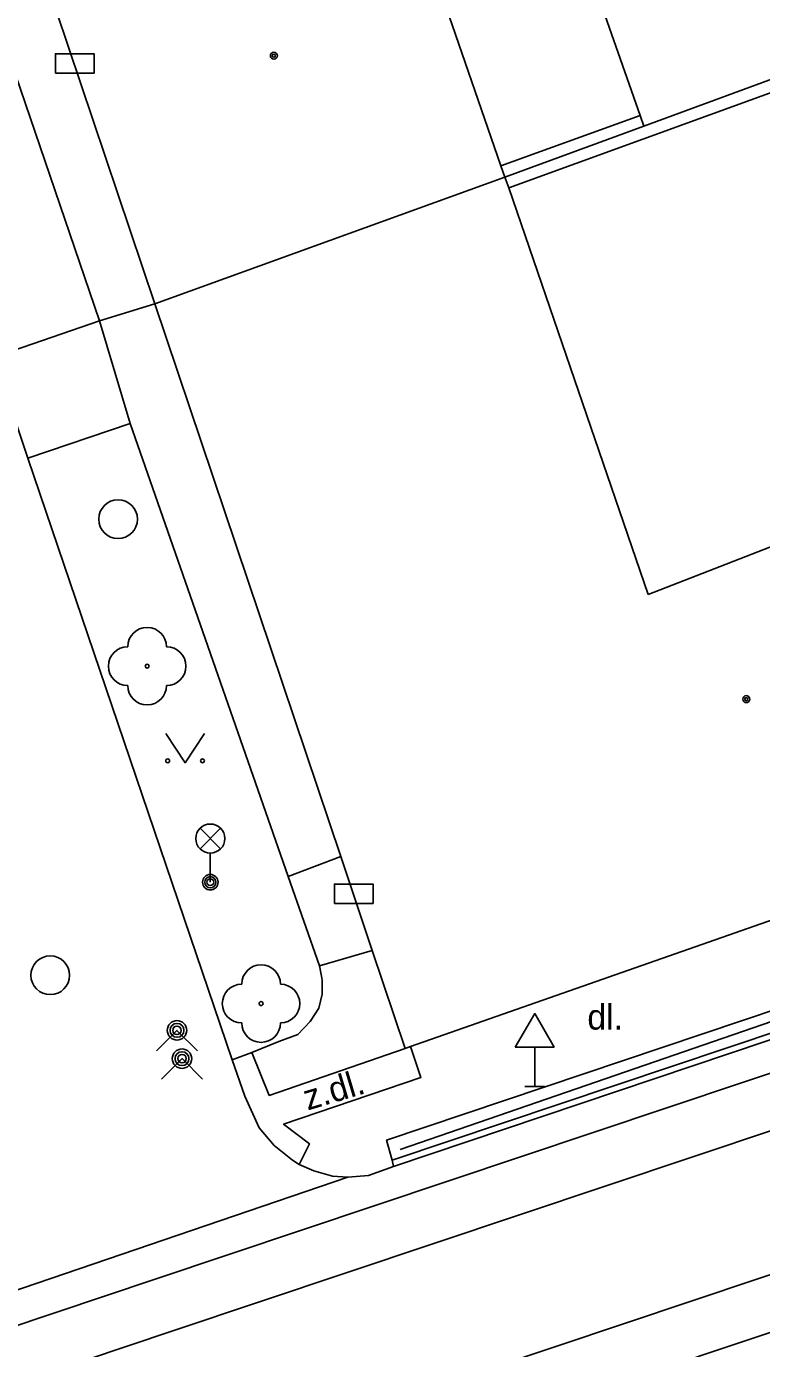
# Model space of a CAD drawing. Extents: x -596229 to -595156, y -1161237 to -1159376.
# Drawn here: x -595978.07 to -595959.11, y -1161185.2 to -1161151.1 of the extents above; entities that cross this region are included whole.
import ezdxf

# ---------------------------------------------------------------- set-up
doc = ezdxf.new("R2010")
doc.units = 0
for name, color, linetype in [('DOP - kresba z DSPS bez souradnic', 7, 'Continuous'), ('DOP - rozhrani ploch obecne', 7, 'Continuous'), ('Level 22', 7, 'Continuous'), ('Level 24', 7, 'Continuous'), ('Level 27', 7, 'Continuous'), ('Level 31', 7, 'Continuous'), ('Level 33', 7, 'Continuous'), ('Level 34', 7, 'Continuous'), ('Level 36', 7, 'Continuous'), ('Level 39', 7, 'Continuous'), ('Specificka linie pasportu komunikaci', 7, 'Continuous'), ('TM - budovy zdene_ betonove - VP', 7, 'Continuous'), ('TM - chodniky - VP', 7, 'Continuous'), ('TM - komunikace - VP', 7, 'Continuous'), ('TM - letecke snimky - pomocna linie', 7, 'Continuous'), ('TM - MHD - osa koleji', 7, 'Continuous'), ('TM - popis povrchu', 7, 'Continuous'), ('TM - rozhrani ploch obecne - VP', 7, 'Continuous'), ('TM - zabradli - VP', 7, 'Continuous')]:
    doc.layers.add(name, color=color, linetype=linetype)

msp = doc.modelspace()

# ---------------------------------------------------------------- linework, layer by layer
at = {"layer": 'DOP - kresba z DSPS bez souradnic'}
for points in [[(-595965.63, -1161155.27), (-595955.16, -1161151.47)], [(-595965.83, -1161154.7), (-595962.24, -1161153.4)]]:
    msp.add_lwpolyline(points, dxfattribs=at)
at = {"layer": 'DOP - rozhrani ploch obecne'}
for points in [[(-595965.13, -1161145.17), (-595962.24, -1161153.4)], [(-595962.14, -1161153.68), (-595955.27, -1161151.15)], [(-595962.24, -1161153.4), (-595962.14, -1161153.68)], [(-595962.14, -1161153.68), (-595965.73, -1161154.99)]]:
    msp.add_lwpolyline(points, dxfattribs=at)
at = {"layer": 'Level 22'}
for centre in [(-595974.96, -1161167.6), (-595972.02, -1161176.3)]:
    msp.add_circle(centre, 0.05, dxfattribs=at)
for centre, start, end in [((-595974.96, -1161167.1), 0, 180), ((-595975.46, -1161167.6), 90, 270), ((-595974.46, -1161167.6), 270, 90), ((-595974.96, -1161168.1), 180, 0), ((-595972.02, -1161175.8), 0, 180), ((-595972.52, -1161176.3), 90, 270), ((-595971.52, -1161176.3), 270, 90), ((-595972.02, -1161176.8), 180, 0)]:
    msp.add_arc(centre, 0.5, start, end, dxfattribs=at)
at = {"layer": 'Level 24'}
for points in [[(-595977.328, -1161152.309), (-595976.328, -1161152.309), (-595976.328, -1161151.809), (-595977.328, -1161151.809)], [(-595970.128, -1161173.719), (-595969.128, -1161173.719), (-595969.128, -1161173.219), (-595970.128, -1161173.219)]]:
    msp.add_lwpolyline(points, close=True, dxfattribs=at)
at = {"layer": 'Level 27'}
for centre in [(-595975.71, -1161163.81), (-595977.46, -1161175.57)]:
    msp.add_circle(centre, 0.5, dxfattribs=at)
at = {"layer": 'Level 31'}
for points in [[(-595974.72, -1161177.52), (-595974.19, -1161176.99), (-595973.66, -1161177.52)], [(-595974.59, -1161178.25), (-595974.06, -1161177.72), (-595973.53, -1161178.25)]]:
    msp.add_lwpolyline(points, dxfattribs=at)
for centre, radius in [((-595974.19, -1161176.99), 0.25), ((-595974.19, -1161176.99), 0.18), ((-595974.19, -1161176.99), 0.11), ((-595974.06, -1161177.72), 0.25), ((-595974.06, -1161177.72), 0.18), ((-595974.06, -1161177.72), 0.11)]:
    msp.add_circle(centre, radius, dxfattribs=at)
at = {"layer": 'Level 33'}
for p, q in [((-595973.595, -1161172.31), (-595973.065, -1161171.78)), ((-595973.595, -1161171.78), (-595973.065, -1161172.31)), ((-595973.33, -1161172.42), (-595973.33, -1161173.17))]:
    msp.add_line(p, q, dxfattribs=at)
for centre, radius in [((-595973.33, -1161172.045), 0.375), ((-595973.33, -1161173.17), 0.2), ((-595973.33, -1161173.17), 0.145), ((-595973.33, -1161173.17), 0.0876)]:
    msp.add_circle(centre, radius, dxfattribs=at)
at = {"layer": 'Level 34'}
for p, q in [((-595964.96, -1161177.422), (-595964.96, -1161178.44)), ((-595965.21, -1161178.44), (-595964.71, -1161178.44))]:
    msp.add_line(p, q, dxfattribs=at)
msp.add_lwpolyline([(-595965.46, -1161177.422), (-595964.46, -1161177.422), (-595964.96, -1161176.556)], close=True, dxfattribs=at)
at = {"layer": 'Level 36'}
msp.add_lwpolyline([(-595974.48, -1161169.34), (-595973.98, -1161170.09), (-595973.48, -1161169.34)], dxfattribs=at)
for centre in [(-595974.43, -1161170.04), (-595973.531, -1161170.04)]:
    msp.add_circle(centre, 0.05, dxfattribs=at)
at = {"layer": 'Level 39'}
for centre, radius in [((-595971.69, -1161151.86), 0.09), ((-595971.69, -1161151.86), 0.0398), ((-595959.5, -1161168.45), 0.09), ((-595959.5, -1161168.45), 0.0398)]:
    msp.add_circle(centre, radius, dxfattribs=at)
at = {"layer": 'Specificka linie pasportu komunikaci'}
for points in [[(-595975.4, -1161161.34), (-595976.19, -1161158.7)], [(-595969.96, -1161172.51), (-595971.32, -1161173.02)], [(-595946.84, -1161172.72), (-595947.17, -1161172.87), (-595947.37, -1161172.97), (-595947.68, -1161173.14), (-595948.28, -1161173.41), (-595949.34, -1161173.83), (-595957.09, -1161176.47), (-595968.64, -1161180.34)], [(-595979.65, -1161184.14), (-595969.78, -1161180.78)]]:
    msp.add_lwpolyline(points, dxfattribs=at)
at = {"layer": 'TM - budovy zdene_ betonove - VP'}
for points in [[(-595968.67, -1161146.47), (-595965.83, -1161154.7)], [(-595977.63, -1161149.74), (-595974.76, -1161158.26)], [(-595965.83, -1161154.7), (-595965.73, -1161154.99)], [(-595965.73, -1161154.99), (-595974.76, -1161158.26)], [(-595965.73, -1161154.99), (-595965.63, -1161155.27)], [(-595965.63, -1161155.27), (-595962.03, -1161165.75)], [(-595974.76, -1161158.26), (-595969.96, -1161172.51)], [(-595962.03, -1161165.75), (-595953.43, -1161162.41)], [(-595968.16, -1161177.41), (-595948.02, -1161170.36)], [(-595969.96, -1161172.51), (-595969.15, -1161174.93)], [(-595969.15, -1161174.93), (-595968.3, -1161177.46)], [(-595968.3, -1161177.46), (-595968.16, -1161177.41)]]:
    msp.add_lwpolyline(points, dxfattribs=at)
at = {"layer": 'TM - chodniky - VP'}
for points in [[(-595980.54, -1161145.96), (-595976.19, -1161158.7)], [(-595976.19, -1161158.7), (-595978.92, -1161159.63)], [(-595978.04, -1161162.24), (-595975.4, -1161161.34)], [(-595975.4, -1161161.34), (-595971.32, -1161173.02)], [(-595971.32, -1161173.02), (-595970.51, -1161175.33)], [(-595949.44, -1161173.32), (-595968.78, -1161179.82), (-595968.64, -1161180.34)], [(-595972.26, -1161177.56), (-595971.56, -1161177.28), (-595971.07, -1161177.1), (-595970.75, -1161176.76), (-595970.53, -1161176.42), (-595970.44, -1161176.06), (-595970.44, -1161175.7), (-595970.46, -1161175.59), (-595970.51, -1161175.33)], [(-595972.77, -1161177.75), (-595972.26, -1161177.56)], [(-595968.64, -1161180.34), (-595968.6, -1161180.5)]]:
    msp.add_lwpolyline(points, dxfattribs=at)
at = {"layer": 'TM - komunikace - VP'}
for points in [[(-595978.92, -1161159.63), (-595978.04, -1161162.24)], [(-595978.04, -1161162.24), (-595972.77, -1161177.75)], [(-595968.6, -1161180.5), (-595957.04, -1161176.62), (-595949.28, -1161173.98)], [(-595972.77, -1161177.75), (-595972.44, -1161178.69), (-595972.07, -1161179.5), (-595971.68, -1161179.96), (-595971.21, -1161180.34), (-595971.04, -1161180.45)], [(-595971.04, -1161180.45), (-595970.66, -1161180.61), (-595970.18, -1161180.75), (-595969.78, -1161180.78)], [(-595969.78, -1161180.78), (-595969.25, -1161180.73), (-595968.6, -1161180.5)]]:
    msp.add_lwpolyline(points, dxfattribs=at)
at = {"layer": 'TM - letecke snimky - pomocna linie'}
for points in [[(-596114.37, -1161230.84), (-596110.09, -1161230.02), (-596106.3, -1161229.01), (-596101.55, -1161227.51), (-596075.04, -1161217.54), (-596057.03, -1161211.03), (-596047.06, -1161207.64), (-596033.59, -1161203.11), (-596007.84, -1161194.47), (-595994.17, -1161189.91), (-595974.75, -1161183.41), (-595950.17, -1161175.18), (-595940.94, -1161172.12)], [(-595939.83, -1161178.35), (-595948.35, -1161181.26), (-595988.84, -1161194.79), (-595992.4, -1161196), (-596036.52, -1161210.65), (-596036.29, -1161210.57), (-596041.11, -1161212.17), (-596057.19, -1161217.84), (-596072.83, -1161223.49), (-596089.07, -1161229.53), (-596093.1, -1161231.04), (-596093.41, -1161231.16), (-596097.49, -1161232.69), (-596100.53, -1161233.83)]]:
    msp.add_lwpolyline(points, dxfattribs=at)
at = {"layer": 'TM - MHD - osa koleji'}
for points in [[(-595939.65, -1161173.13), (-595949.72, -1161176.52), (-595974.3, -1161184.74)], [(-595948.8, -1161179.92), (-595973.04, -1161188.03)], [(-596028.64, -1161202.9), (-596019.32, -1161199.77), (-596007.4, -1161195.81), (-595993.72, -1161191.25), (-595974.3, -1161184.74)]]:
    msp.add_lwpolyline(points, dxfattribs=at)
at = {"layer": 'TM - rozhrani ploch obecne - VP'}
for points in [[(-595976.19, -1161158.7), (-595974.76, -1161158.26)], [(-595970.51, -1161175.33), (-595969.15, -1161174.93)], [(-595972.26, -1161177.56), (-595971.81, -1161178.67), (-595968.3, -1161177.46)], [(-595971.04, -1161180.45), (-595970.77, -1161179.92), (-595971.44, -1161179.41), (-595967.9, -1161178.21), (-595968.16, -1161177.41)]]:
    msp.add_lwpolyline(points, dxfattribs=at)
at = {"layer": 'TM - zabradli - VP'}
msp.add_lwpolyline([(-595949.49, -1161173.54), (-595968.43, -1161180.06)], dxfattribs=at)

# ---------------------------------------------------------------- texts
at = {"layer": 'TM - popis povrchu'}
msp.add_text('dl.', height=0.65, dxfattribs=at).set_placement((-595963.6, -1161176.97))
msp.add_text('z.dl.', height=0.65, rotation=16.63, dxfattribs=at).set_placement((-595970.82, -1161179.06))

doc.saveas('drawing.dxf')
